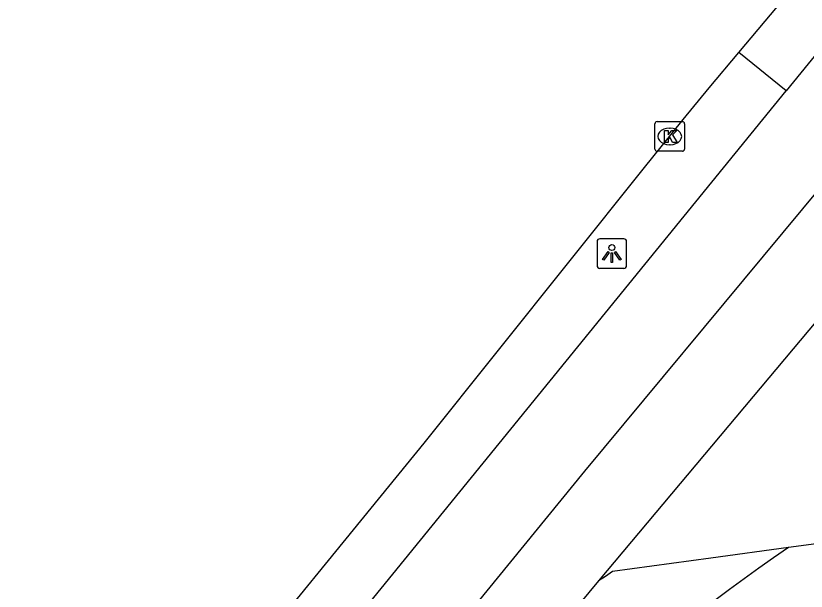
# Model space of a CAD drawing. Extents: x 160806 to 161707, y 383697 to 384148.
# Drawn here: x 160814.34 to 160840.99, y 383734.09 to 383753.5 of the extents above; entities that cross this region are included whole.
import ezdxf

# ---------------------------------------------------------------- set-up
doc = ezdxf.new("R2010")
doc.units = 0
for name, color, linetype in [('IMGEO_Fietspad_open', 7, 'Continuous'), ('IMGEO_Kolk', 7, 'Continuous'), ('IMGEO_Lichtpunt', 7, 'Continuous'), ('IMGEO_Rijbaan_lokaal_gesloten', 7, 'Continuous'), ('IMGEO_Rijbaan_lokaal_open', 7, 'Continuous'), ('IMGEO_Verkeerseiland_open', 7, 'Continuous'), ('IMGEO_Voetpad_open', 7, 'Continuous')]:
    doc.layers.add(name, color=color, linetype=linetype)

msp = doc.modelspace()

# ---------------------------------------------------------------- linework, layer by layer
at = {"layer": 'IMGEO_Fietspad_open'}
for centre, radius, start, end in [((160867.026, 383695.722), 45.663, 117.2141, 126.0828), ((160877.724, 383681.282), 65.886, 124.51933, 141.52478)]:
    msp.add_arc(centre, radius, start, end, dxfattribs=at)
at = {"layer": 'IMGEO_Kolk'}
for p, q in [((160835.887, 383749.007), (160835.887, 383749.859)), ((160835.962, 383749.933), (160836.814, 383749.933)), ((160836.888, 383749.859), (160836.888, 383749.007)), ((160836.375, 383749.713), (160836.4, 383749.713)), ((160836.398, 383749.153), (160836.373, 383749.153)), ((160836.814, 383748.933), (160835.962, 383748.933))]:
    msp.add_line(p, q, dxfattribs=at)
for points in [[(160835.887, 383749.007), (160835.887, 383749.859)], [(160835.962, 383749.933), (160836.814, 383749.933)], [(160836.888, 383749.859), (160836.888, 383749.007)], [(160836.208, 383749.633), (160836.331, 383749.633), (160836.331, 383749.482), (160836.461, 383749.633), (160836.625, 383749.633), (160836.479, 383749.482), (160836.632, 383749.233), (160836.48, 383749.233), (160836.395, 383749.397), (160836.331, 383749.33), (160836.331, 383749.233), (160836.208, 383749.233), (160836.208, 383749.633)], [(160836.814, 383748.933), (160835.962, 383748.933)]]:
    msp.add_lwpolyline(points, dxfattribs=at)
for centre, start, end in [((160835.964, 383749.857), 91.552, 178.448), ((160835.964, 383749.857), 91.552, 178.448), ((160836.812, 383749.857), 1.552, 88.448), ((160836.812, 383749.857), 1.552, 88.448), ((160835.964, 383749.009), 181.552, 268.448), ((160835.964, 383749.009), 181.552, 268.448), ((160836.812, 383749.009), 271.552, 358.448), ((160836.812, 383749.009), 271.552, 358.448)]:
    msp.add_arc(centre, 0.0765, start, end, dxfattribs=at)
for centre, major_axis, ratio, start_param, end_param in [((160836.374, 383749.433), (-0.387, 0.002), 0.722429, 4.712389, 7.853982), ((160836.399, 383749.433), (-0.39, 0.002), 0.717154, 1.570796, 4.712389)]:
    msp.add_ellipse(centre, major_axis=major_axis, ratio=ratio, start_param=start_param, end_param=end_param, dxfattribs=at)
at = {"layer": 'IMGEO_Lichtpunt'}
for p, q in [((160833.936, 383745.885), (160833.936, 383745.078)), ((160833.936, 383745.885), (160833.936, 383745.078)), ((160834.838, 383745.98), (160834.03, 383745.98)), ((160834.838, 383745.98), (160834.03, 383745.98)), ((160834.932, 383745.078), (160834.932, 383745.885)), ((160834.932, 383745.078), (160834.932, 383745.885)), ((160834.03, 383744.984), (160834.838, 383744.984)), ((160834.03, 383744.984), (160834.838, 383744.984))]:
    msp.add_line(p, q, dxfattribs=at)
for points in [[(160834.31, 383745.549), (160834.349, 383745.521), (160834.161, 383745.259), (160834.123, 383745.286), (160834.31, 383745.549)], [(160834.412, 383745.501), (160834.459, 383745.501), (160834.459, 383745.179), (160834.412, 383745.179), (160834.412, 383745.501)], [(160834.522, 383745.521), (160834.56, 383745.548), (160834.747, 383745.286), (160834.708, 383745.258), (160834.522, 383745.521)]]:
    msp.add_lwpolyline(points, dxfattribs=at)
msp.add_circle((160834.435, 383745.683), 0.0994, dxfattribs=at)
for centre, start, end in [((160834.03, 383745.885), 90, 180), ((160834.03, 383745.885), 90, 180), ((160834.838, 383745.885), 0, 90), ((160834.838, 383745.885), 0, 90), ((160834.03, 383745.078), 180, 270), ((160834.03, 383745.078), 180, 270), ((160834.838, 383745.078), 270, 0), ((160834.838, 383745.078), 270, 360)]:
    msp.add_arc(centre, 0.0946, start, end, dxfattribs=at)
at = {"layer": 'IMGEO_Rijbaan_lokaal_gesloten'}
for points in [[(160814.34, 383714.557), (160830.227, 383734.1), (160833.519, 383738.143), (160846.9, 383754.25), (160849.481, 383757.132), (160853.006, 383760.668), (160858.089, 383765.195), (160859.573, 383766.449), (160865.774, 383771.328), (160872.216, 383776.024), (160876.959, 383779.154), (160880.308, 383781.174), (160884.695, 383783.538), (160887.254, 383784.79), (160895.414, 383788.215), (160906.663, 383792.502), (160907.295, 383792.732)], [(160838.716, 383752.268), (160844.397, 383759.047), (160850.063, 383765.827), (160858.415, 383776.314), (160865.797, 383785.456)], [(160848.479, 383761.013), (160840.314, 383750.976)], [(160820.614, 383729.892), (160828.112, 383739.086), (160835.489, 383748.333), (160836.843, 383750), (160837.711, 383751.069), (160838.716, 383752.268)], [(160822.138, 383728.631), (160839.52, 383750), (160840.314, 383750.976)], [(160845.18, 383747.788), (160833.988, 383734.437)], [(160833.988, 383734.437), (160828.174, 383727.427), (160823.914, 383722.318), (160823.189, 383721.436), (160818.202, 383715.438), (160817.919, 383715.088), (160817.031, 383713.98)]]:
    msp.add_lwpolyline(points, dxfattribs=at)
at = {"layer": 'IMGEO_Rijbaan_lokaal_open'}
for points in [[(160846.144, 383736.33), (160840.388, 383735.567)], [(160840.388, 383735.567), (160837.771, 383735.207), (160834.457, 383734.752), (160834.222, 383734.59), (160833.988, 383734.437)]]:
    msp.add_lwpolyline(points, dxfattribs=at)
at = {"layer": 'IMGEO_Verkeerseiland_open'}
msp.add_lwpolyline([(160840.314, 383750.976), (160838.716, 383752.268)], dxfattribs=at)
at = {"layer": 'IMGEO_Voetpad_open'}
msp.add_arc((160874.318, 383679.306), 61.011, 113.02251, 131.64296, dxfattribs=at)

doc.saveas('drawing.dxf')
